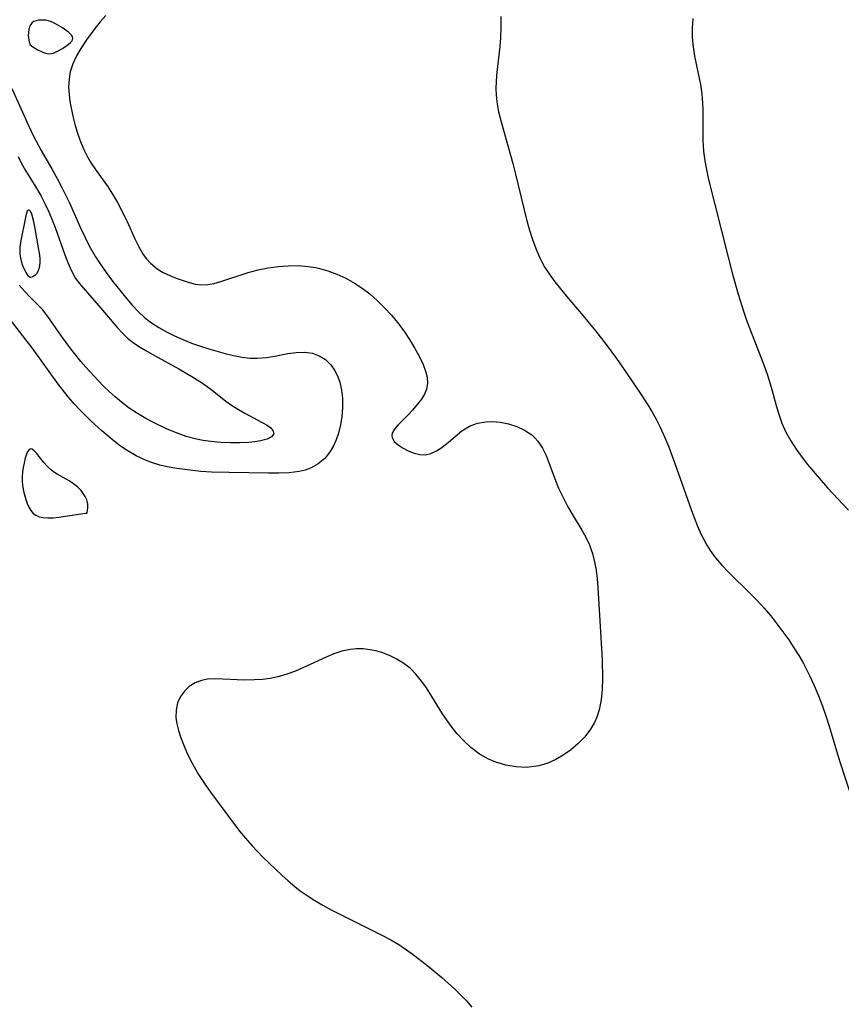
# Model space of a CAD drawing. Header units: metres. Extents: x 1073367 to 1082519, y 1569854 to 1574957.
# Tile 671 of 1056: x 1081117 to 1081262, y 1570543 to 1570717. Entities that reach past the tile are written whole.
import ezdxf

# ---------------------------------------------------------------- set-up
doc = ezdxf.new("R2010")
doc.units = ezdxf.units.M
doc.layers.add('CGG_CurvaNivelLidar_v1', color=253, linetype='Continuous', lineweight=30)

msp = doc.modelspace()

# ---------------------------------------------------------------- linework, layer by layer
at = {"layer": 'CGG_CurvaNivelLidar_v1'}
for p, q in [((1081131.9012, 1570717.4992, 78), (1081130.9091, 1570716.4111, 78)), ((1081201.5648, 1570717.3202, 78.5), (1081201.5829, 1570715.4339, 78.5)), ((1081235.4261, 1570717.0046, 79), (1081235.3291, 1570715.3094, 79)), ((1081118.3286, 1570715.0341, 78), (1081118.2537, 1570714.5102, 78)), ((1081118.4585, 1570715.5234, 78), (1081118.3286, 1570715.0341, 78)), ((1081118.646, 1570715.9453, 78), (1081118.4585, 1570715.5234, 78)), ((1081118.8932, 1570716.2665, 78), (1081118.646, 1570715.9453, 78)), ((1081119.2243, 1570716.4756, 78), (1081118.8932, 1570716.2665, 78)), ((1081119.6039, 1570716.6026, 78), (1081119.2243, 1570716.4756, 78)), ((1081120.0168, 1570716.6797, 78), (1081119.6039, 1570716.6026, 78)), ((1081120.8952, 1570716.7116, 78), (1081120.0168, 1570716.6797, 78)), ((1081121.3437, 1570716.6674, 78), (1081120.8952, 1570716.7116, 78)), ((1081121.7891, 1570716.5764, 78), (1081121.3437, 1570716.6674, 78)), ((1081122.2179, 1570716.4365, 78), (1081121.7891, 1570716.5764, 78)), ((1081123.0541, 1570716.0497, 78), (1081122.2179, 1570716.4365, 78)), ((1081124.2551, 1570715.3338, 78), (1081123.0541, 1570716.0497, 78)), ((1081125.3279, 1570714.5598, 78), (1081124.2551, 1570715.3338, 78)), ((1081129.9722, 1570715.2484, 78), (1081128.4946, 1570713.246, 78)), ((1081130.9091, 1570716.4111, 78), (1081129.9722, 1570715.2484, 78)), ((1081201.5829, 1570715.4339, 78.5), (1081201.5073, 1570713.5503, 78.5)), ((1081235.3291, 1570715.3094, 79), (1081235.3419, 1570713.6263, 79)), ((1081118.2537, 1570714.5102, 78), (1081118.2311, 1570713.9838, 78)), ((1081118.2311, 1570713.9838, 78), (1081118.2954, 1570713.1879, 78)), ((1081125.8678, 1570714.0357, 78), (1081125.3279, 1570714.5598, 78)), ((1081126.0373, 1570713.7736, 78), (1081125.8678, 1570714.0357, 78)), ((1081126.1047, 1570713.512, 78), (1081126.0373, 1570713.7736, 78)), ((1081126.0465, 1570713.2509, 78), (1081126.1047, 1570713.512, 78)), ((1081201.5073, 1570713.5503, 78.5), (1081201.3848, 1570712.0268, 78.5)), ((1081235.3419, 1570713.6263, 79), (1081235.4935, 1570711.9941, 79)), ((1081118.2954, 1570713.1879, 78), (1081118.5, 1570712.3757, 78)), ((1081118.5, 1570712.3757, 78), (1081119.0181, 1570712.0043, 78)), ((1081119.0181, 1570712.0043, 78), (1081119.8076, 1570711.5059, 78)), ((1081123.4976, 1570711.2707, 78), (1081124.2862, 1570711.7268, 78)), ((1081124.2862, 1570711.7268, 78), (1081125.0228, 1570712.2213, 78)), ((1081125.0228, 1570712.2213, 78), (1081125.647, 1570712.7323, 78)), ((1081125.647, 1570712.7323, 78), (1081125.8847, 1570712.9909, 78)), ((1081125.8847, 1570712.9909, 78), (1081126.0465, 1570713.2509, 78)), ((1081127.4754, 1570711.7089, 78), (1081126.7178, 1570710.3795, 78)), ((1081128.4946, 1570713.246, 78), (1081127.4754, 1570711.7089, 78)), ((1081201.3848, 1570712.0268, 78.5), (1081200.8821, 1570707.4974, 78.5)), ((1081235.4935, 1570711.9941, 79), (1081235.7533, 1570710.3715, 79)), ((1081119.8076, 1570711.5059, 78), (1081120.7735, 1570711.029, 78)), ((1081120.7735, 1570711.029, 78), (1081121.2756, 1570710.8602, 78)), ((1081121.2756, 1570710.8602, 78), (1081121.7655, 1570710.7721, 78)), ((1081121.7655, 1570710.7721, 78), (1081122.2563, 1570710.7877, 78)), ((1081122.2563, 1570710.7877, 78), (1081122.6881, 1570710.9012, 78)), ((1081122.6881, 1570710.9012, 78), (1081123.4976, 1570711.2707, 78)), ((1081126.7178, 1570710.3795, 78), (1081126.0882, 1570709.0092, 78)), ((1081235.7533, 1570710.3715, 79), (1081236.7782, 1570705.3751, 79)), ((1081126.0882, 1570709.0092, 78), (1081125.6334, 1570707.5925, 78)), ((1081125.6334, 1570707.5925, 78), (1081125.409, 1570706.2857, 78)), ((1081200.8821, 1570707.4974, 78.5), (1081200.7617, 1570706.002, 78.5)), ((1081115.3351, 1570704.6611, 77.5), (1081118.2426, 1570698.0997, 77.5)), ((1081125.409, 1570706.2857, 78), (1081125.3422, 1570704.9502, 78)), ((1081125.3422, 1570704.9502, 78), (1081125.4131, 1570703.5994, 78)), ((1081200.7617, 1570706.002, 78.5), (1081200.7208, 1570704.5134, 78.5)), ((1081236.7782, 1570705.3751, 79), (1081237.0313, 1570703.698, 79)), ((1081125.4131, 1570703.5994, 78), (1081125.5788, 1570702.3764, 78)), ((1081200.7208, 1570704.5134, 78.5), (1081200.7529, 1570703.5735, 78.5)), ((1081200.7529, 1570703.5735, 78.5), (1081200.8854, 1570702.2654, 78.5)), ((1081237.0313, 1570703.698, 79), (1081237.1122, 1570702.8692, 79)), ((1081237.1122, 1570702.8692, 79), (1081237.1953, 1570701.0398, 79)), ((1081125.5788, 1570702.3764, 78), (1081126.1032, 1570699.7465, 78)), ((1081200.8854, 1570702.2654, 78.5), (1081201.1931, 1570700.5255, 78.5)), ((1081126.1032, 1570699.7465, 78), (1081126.4419, 1570698.3422, 78)), ((1081201.1931, 1570700.5255, 78.5), (1081201.6067, 1570698.7874, 78.5)), ((1081237.1953, 1570701.0398, 79), (1081237.1859, 1570697.346, 79)), ((1081118.2426, 1570698.0997, 77.5), (1081119.0883, 1570696.3329, 77.5)), ((1081126.4419, 1570698.3422, 78), (1081126.8351, 1570696.9448, 78)), ((1081201.6067, 1570698.7874, 78.5), (1081203.6731, 1570691.4461, 78.5)), ((1081119.0883, 1570696.3329, 77.5), (1081120.4845, 1570693.7115, 77.5)), ((1081126.8351, 1570696.9448, 78), (1081127.2988, 1570695.5669, 78)), ((1081237.1859, 1570697.346, 79), (1081237.2136, 1570695.4874, 79)), ((1081127.2988, 1570695.5669, 78), (1081127.9518, 1570693.9969, 78)), ((1081237.2136, 1570695.4874, 79), (1081237.2639, 1570694.5198, 79)), ((1081237.2639, 1570694.5198, 79), (1081237.3447, 1570693.552, 79)), ((1081116.4332, 1570692.6334, 77), (1081117.0172, 1570691.4424, 77)), ((1081120.4845, 1570693.7115, 77.5), (1081122.4387, 1570690.3332, 77.5)), ((1081127.9518, 1570693.9969, 78), (1081128.7321, 1570692.4669, 78)), ((1081128.7321, 1570692.4669, 78), (1081129.2197, 1570691.6372, 78)), ((1081237.3447, 1570693.552, 79), (1081237.5562, 1570691.9077, 79)), ((1081117.0172, 1570691.4424, 77), (1081117.7467, 1570690.176, 77)), ((1081129.2197, 1570691.6372, 78), (1081130.1759, 1570690.2101, 78)), ((1081203.6731, 1570691.4461, 78.5), (1081204.1542, 1570689.5569, 78.5)), ((1081237.5562, 1570691.9077, 79), (1081237.8328, 1570690.3626, 79)), ((1081117.7467, 1570690.176, 77), (1081119.8674, 1570686.7701, 77)), ((1081122.4387, 1570690.3332, 77.5), (1081123.3942, 1570688.6281, 77.5)), ((1081130.1759, 1570690.2101, 78), (1081132.1906, 1570687.3997, 78)), ((1081204.1542, 1570689.5569, 78.5), (1081205.6072, 1570683.4875, 78.5)), ((1081237.8328, 1570690.3626, 79), (1081238.1659, 1570688.8204, 79)), ((1081123.3942, 1570688.6281, 77.5), (1081124.1513, 1570687.1712, 77.5)), ((1081132.1906, 1570687.3997, 78), (1081133.0944, 1570685.9881, 78)), ((1081238.1659, 1570688.8204, 79), (1081241.6659, 1570674.9263, 79)), ((1081119.8674, 1570686.7701, 77), (1081120.5037, 1570685.655, 77)), ((1081120.5037, 1570685.655, 77), (1081121.1725, 1570684.3643, 77)), ((1081124.1513, 1570687.1712, 77.5), (1081125.4068, 1570684.5759, 77.5)), ((1081133.0944, 1570685.9881, 78), (1081133.9388, 1570684.5317, 78)), ((1081121.1725, 1570684.3643, 77), (1081121.7871, 1570683.0408, 77)), ((1081125.4068, 1570684.5759, 77.5), (1081127.4373, 1570680.0661, 77.5)), ((1081133.9388, 1570684.5317, 78), (1081135.203, 1570682.1158, 78)), ((1081117.7107, 1570681.6184, 76.5), (1081117.9143, 1570682.5092, 76.5)), ((1081117.9143, 1570682.5092, 76.5), (1081118.0915, 1570683.0888, 76.5)), ((1081118.0915, 1570683.0888, 76.5), (1081118.1571, 1570683.1981, 76.5)), ((1081118.1571, 1570683.1981, 76.5), (1081118.2347, 1570683.2594, 76.5)), ((1081118.2347, 1570683.2594, 76.5), (1081118.3357, 1570683.2631, 76.5)), ((1081118.3357, 1570683.2631, 76.5), (1081118.4446, 1570683.2029, 76.5)), ((1081118.4446, 1570683.2029, 76.5), (1081118.5703, 1570683.0581, 76.5)), ((1081118.5703, 1570683.0581, 76.5), (1081118.7984, 1570682.5654, 76.5)), ((1081118.7984, 1570682.5654, 76.5), (1081119.15, 1570681.2156, 76.5)), ((1081121.7871, 1570683.0408, 77), (1081122.3906, 1570681.5866, 77)), ((1081135.203, 1570682.1158, 78), (1081135.6521, 1570681.1807, 78)), ((1081205.6072, 1570683.4875, 78.5), (1081206.1837, 1570681.291, 78.5)), ((1081116.9774, 1570677.8128, 76.5), (1081117.7107, 1570681.6184, 76.5)), ((1081119.15, 1570681.2156, 76.5), (1081119.4511, 1570679.6313, 76.5)), ((1081122.3906, 1570681.5866, 77), (1081122.9492, 1570680.1152, 77)), ((1081135.6521, 1570681.1807, 78), (1081137.0049, 1570678.152, 78)), ((1081206.1837, 1570681.291, 78.5), (1081206.6513, 1570679.6465, 78.5)), ((1081119.4511, 1570679.6313, 76.5), (1081119.9182, 1570676.8773, 76.5)), ((1081122.9492, 1570680.1152, 77), (1081124.6762, 1570675.3115, 77)), ((1081127.4373, 1570680.0661, 77.5), (1081128.189, 1570678.4692, 77.5)), ((1081206.6513, 1570679.6465, 78.5), (1081207.1609, 1570678.026, 78.5)), ((1081116.8185, 1570676.6887, 76.5), (1081116.9774, 1570677.8128, 76.5)), ((1081119.9182, 1570676.8773, 76.5), (1081120.1839, 1570675.2391, 76.5)), ((1081128.189, 1570678.4692, 77.5), (1081128.9887, 1570676.9013, 77.5)), ((1081128.9887, 1570676.9013, 77.5), (1081130.1027, 1570674.9568, 77.5)), ((1081137.0049, 1570678.152, 78), (1081137.7035, 1570676.7117, 78)), ((1081207.1609, 1570678.026, 78.5), (1081207.7323, 1570676.4393, 78.5)), ((1081116.7795, 1570676.0975, 76.5), (1081116.8185, 1570676.6887, 76.5)), ((1081116.8044, 1570675.4392, 76.5), (1081116.7795, 1570676.0975, 76.5)), ((1081116.8894, 1570674.8104, 76.5), (1081116.8044, 1570675.4392, 76.5)), ((1081120.1839, 1570675.2391, 76.5), (1081120.2431, 1570674.6302, 76.5)), ((1081124.6762, 1570675.3115, 77), (1081125.1973, 1570673.9633, 77)), ((1081137.7035, 1570676.7117, 78), (1081138.4882, 1570675.3739, 78)), ((1081138.4882, 1570675.3739, 78), (1081139.0681, 1570674.5854, 78)), ((1081207.7323, 1570676.4393, 78.5), (1081208.3898, 1570674.8984, 78.5)), ((1081117.0282, 1570674.1749, 76.5), (1081116.8894, 1570674.8104, 76.5)), ((1081117.212, 1570673.5559, 76.5), (1081117.0282, 1570674.1749, 76.5)), ((1081117.4314, 1570672.9763, 76.5), (1081117.212, 1570673.5559, 76.5)), ((1081120.1829, 1570673.3578, 76.5), (1081120.0623, 1570672.8413, 76.5)), ((1081120.2478, 1570673.9916, 76.5), (1081120.1829, 1570673.3578, 76.5)), ((1081120.2431, 1570674.6302, 76.5), (1081120.2478, 1570673.9916, 76.5)), ((1081125.1973, 1570673.9633, 77), (1081125.8302, 1570672.5086, 77)), ((1081130.1027, 1570674.9568, 77.5), (1081130.8898, 1570673.7056, 77.5)), ((1081130.8898, 1570673.7056, 77.5), (1081131.953, 1570672.1717, 77.5)), ((1081139.0681, 1570674.5854, 78), (1081139.7675, 1570673.8206, 78)), ((1081139.7675, 1570673.8206, 78), (1081140.9632, 1570672.8484, 78)), ((1081162.2751, 1570673.2627, 78), (1081164.0457, 1570673.402, 78)), ((1081164.0457, 1570673.402, 78), (1081165.8135, 1570673.4149, 78)), ((1081165.8135, 1570673.4149, 78), (1081167.5644, 1570673.2787, 78)), ((1081208.3898, 1570674.8984, 78.5), (1081208.8011, 1570674.0704, 78.5)), ((1081208.8011, 1570674.0704, 78.5), (1081209.3628, 1570673.0774, 78.5)), ((1081241.6659, 1570674.9263, 79), (1081242.4639, 1570671.9071, 79)), ((1081117.8307, 1570672.1752, 76.5), (1081117.4314, 1570672.9763, 76.5)), ((1081118.2538, 1570671.5689, 76.5), (1081117.8307, 1570672.1752, 76.5)), ((1081119.3869, 1570671.6847, 76.5), (1081119.0963, 1570671.4829, 76.5)), ((1081119.6561, 1570671.9853, 76.5), (1081119.3869, 1570671.6847, 76.5)), ((1081119.8845, 1570672.3767, 76.5), (1081119.6561, 1570671.9853, 76.5)), ((1081120.0623, 1570672.8413, 76.5), (1081119.8845, 1570672.3767, 76.5)), ((1081125.8302, 1570672.5086, 77), (1081126.5738, 1570671.163, 77)), ((1081131.953, 1570672.1717, 77.5), (1081133.0729, 1570670.68, 77.5)), ((1081140.9632, 1570672.8484, 78), (1081142.0415, 1570672.2016, 78)), ((1081142.0415, 1570672.2016, 78), (1081143.1729, 1570671.6598, 78)), ((1081143.1729, 1570671.6598, 78), (1081144.327, 1570671.1929, 78)), ((1081152.1702, 1570670.6097, 78), (1081157.0344, 1570672.1735, 78)), ((1081157.0344, 1570672.1735, 78), (1081158.7798, 1570672.6496, 78)), ((1081158.7798, 1570672.6496, 78), (1081160.515, 1570673.0103, 78)), ((1081160.515, 1570673.0103, 78), (1081162.2751, 1570673.2627, 78)), ((1081167.5644, 1570673.2787, 78), (1081168.8629, 1570673.0591, 78)), ((1081168.8629, 1570673.0591, 78), (1081169.3939, 1570672.9388, 78)), ((1081169.3939, 1570672.9388, 78), (1081171.0441, 1570672.4737, 78)), ((1081171.0441, 1570672.4737, 78), (1081172.6665, 1570671.885, 78)), ((1081172.6665, 1570671.885, 78), (1081174.2485, 1570671.1754, 78)), ((1081209.3628, 1570673.0774, 78.5), (1081210.2056, 1570671.7824, 78.5)), ((1081210.2056, 1570671.7824, 78.5), (1081211.1225, 1570670.5261, 78.5)), ((1081242.4639, 1570671.9071, 79), (1081243.4516, 1570668.3955, 79)), ((1081117.5934, 1570668.8586, 77), (1081116.6369, 1570669.9514, 77)), ((1081118.4208, 1570671.3951, 76.5), (1081118.2538, 1570671.5689, 76.5)), ((1081118.5, 1570671.3528, 76.5), (1081118.4208, 1570671.3951, 76.5)), ((1081118.6128, 1570671.3284, 76.5), (1081118.5, 1570671.3528, 76.5)), ((1081118.8241, 1570671.3688, 76.5), (1081118.6128, 1570671.3284, 76.5)), ((1081119.0963, 1570671.4829, 76.5), (1081118.8241, 1570671.3688, 76.5)), ((1081126.5738, 1570671.163, 77), (1081127.4854, 1570669.9395, 77)), ((1081127.4854, 1570669.9395, 77), (1081131.0235, 1570665.9358, 77)), ((1081133.0729, 1570670.68, 77.5), (1081135.3459, 1570667.8313, 77.5)), ((1081144.327, 1570671.1929, 78), (1081146.5752, 1570670.4084, 78)), ((1081146.5752, 1570670.4084, 78), (1081147.6663, 1570670.1288, 78)), ((1081147.6663, 1570670.1288, 78), (1081148.7727, 1570670.002, 78)), ((1081148.7727, 1570670.002, 78), (1081149.8676, 1570670.0696, 78)), ((1081149.8676, 1570670.0696, 78), (1081150.9996, 1570670.2887, 78)), ((1081150.9996, 1570670.2887, 78), (1081152.1702, 1570670.6097, 78)), ((1081174.2485, 1570671.1754, 78), (1081175.7739, 1570670.3379, 78)), ((1081175.7739, 1570670.3379, 78), (1081177.147, 1570669.4242, 78)), ((1081211.1225, 1570670.5261, 78.5), (1081213.0956, 1570668.0788, 78.5)), ((1081118.5751, 1570667.8355, 77), (1081117.5934, 1570668.8586, 77)), ((1081177.147, 1570669.4242, 78), (1081178.4597, 1570668.4082, 78)), ((1081178.4597, 1570668.4082, 78), (1081179.8216, 1570667.2109, 78)), ((1081243.4516, 1570668.3955, 79), (1081244.446, 1570665.2049, 79)), ((1081119.6721, 1570666.7598, 77), (1081118.5751, 1570667.8355, 77)), ((1081120.715, 1570665.6634, 77), (1081119.6721, 1570666.7598, 77)), ((1081135.3459, 1570667.8313, 77.5), (1081136.4983, 1570666.4881, 77.5)), ((1081136.4983, 1570666.4881, 77.5), (1081137.7066, 1570665.2166, 77.5)), ((1081179.8216, 1570667.2109, 78), (1081181.1164, 1570665.9323, 78)), ((1081213.0956, 1570668.0788, 78.5), (1081216.1018, 1570664.5291, 78.5)), ((1081121.6614, 1570664.4633, 77), (1081120.715, 1570665.6634, 77)), ((1081131.0235, 1570665.9358, 77), (1081133.9742, 1570662.4296, 77)), ((1081137.7066, 1570665.2166, 77.5), (1081138.7472, 1570664.2622, 77.5)), ((1081181.1164, 1570665.9323, 78), (1081182.2668, 1570664.6685, 78)), ((1081182.2668, 1570664.6685, 78), (1081183.3502, 1570663.3544, 78)), ((1081244.446, 1570665.2049, 79), (1081244.9888, 1570663.628, 79)), ((1081117.878, 1570660.2674, 77.5), (1081115.0857, 1570663.854, 77.5)), ((1081124.0808, 1570660.9808, 77), (1081121.6614, 1570664.4633, 77)), ((1081138.7472, 1570664.2622, 77.5), (1081139.9314, 1570663.3445, 77.5)), ((1081139.9314, 1570663.3445, 77.5), (1081141.2342, 1570662.4944, 77.5)), ((1081183.3502, 1570663.3544, 78), (1081184.4386, 1570661.8935, 78)), ((1081216.1018, 1570664.5291, 78.5), (1081218.2681, 1570661.9077, 78.5)), ((1081244.9888, 1570663.628, 79), (1081247.9449, 1570655.9448, 79)), ((1081133.9742, 1570662.4296, 77), (1081134.8241, 1570661.4992, 77)), ((1081134.8241, 1570661.4992, 77), (1081135.7346, 1570660.6314, 77)), ((1081141.2342, 1570662.4944, 77.5), (1081142.6006, 1570661.7246, 77.5)), ((1081142.6006, 1570661.7246, 77.5), (1081144.0155, 1570661.0212, 77.5)), ((1081184.4386, 1570661.8935, 78), (1081185.4457, 1570660.4079, 78)), ((1081218.2681, 1570661.9077, 78.5), (1081220.1514, 1570659.5024, 78.5)), ((1081118.8943, 1570658.917, 77.5), (1081117.878, 1570660.2674, 77.5)), ((1081125.7245, 1570658.7156, 77), (1081124.0808, 1570660.9808, 77)), ((1081135.7346, 1570660.6314, 77), (1081136.7367, 1570659.8396, 77)), ((1081136.7367, 1570659.8396, 77), (1081137.8129, 1570659.1133, 77)), ((1081144.0155, 1570661.0212, 77.5), (1081145.4667, 1570660.3746, 77.5)), ((1081145.4667, 1570660.3746, 77.5), (1081147.0218, 1570659.7506, 77.5)), ((1081147.0218, 1570659.7506, 77.5), (1081148.5987, 1570659.1869, 77.5)), ((1081185.4457, 1570660.4079, 78), (1081186.3741, 1570658.9065, 78)), ((1081220.1514, 1570659.5024, 78.5), (1081221.9675, 1570657.0469, 78.5)), ((1081123.576, 1570652.4207, 77.5), (1081118.8943, 1570658.917, 77.5)), ((1081127.4876, 1570656.5032, 77), (1081125.7245, 1570658.7156, 77)), ((1081137.8129, 1570659.1133, 77), (1081138.9442, 1570658.4287, 77)), ((1081138.9442, 1570658.4287, 77), (1081140.5059, 1570657.5503, 77)), ((1081148.5987, 1570659.1869, 77.5), (1081150.0485, 1570658.7288, 77.5)), ((1081150.0485, 1570658.7288, 77.5), (1081152.9447, 1570657.9331, 77.5)), ((1081152.9447, 1570657.9331, 77.5), (1081154.4489, 1570657.5676, 77.5)), ((1081161.7172, 1570657.4499, 77.5), (1081163.9914, 1570657.8907, 77.5)), ((1081163.9914, 1570657.8907, 77.5), (1081165.4972, 1570658.1039, 77.5)), ((1081165.4972, 1570658.1039, 77.5), (1081166.9551, 1570658.1599, 77.5)), ((1081166.9551, 1570658.1599, 77.5), (1081168.3371, 1570657.9788, 77.5)), ((1081168.3371, 1570657.9788, 77.5), (1081169.5394, 1570657.5311, 77.5)), ((1081186.3741, 1570658.9065, 78), (1081187.1968, 1570657.4175, 78)), ((1081128.3842, 1570655.4865, 77), (1081127.4876, 1570656.5032, 77)), ((1081140.5059, 1570657.5503, 77), (1081144.7713, 1570655.239, 77)), ((1081154.4489, 1570657.5676, 77.5), (1081155.9391, 1570657.2738, 77.5)), ((1081155.9391, 1570657.2738, 77.5), (1081157.2856, 1570657.1067, 77.5)), ((1081157.2856, 1570657.1067, 77.5), (1081158.6219, 1570657.0647, 77.5)), ((1081158.6219, 1570657.0647, 77.5), (1081160.179, 1570657.1936, 77.5)), ((1081160.179, 1570657.1936, 77.5), (1081161.7172, 1570657.4499, 77.5)), ((1081169.5394, 1570657.5311, 77.5), (1081170.6263, 1570656.8357, 77.5)), ((1081170.6263, 1570656.8357, 77.5), (1081171.572, 1570655.9246, 77.5)), ((1081187.1968, 1570657.4175, 78), (1081187.8827, 1570655.9572, 78)), ((1081221.9675, 1570657.0469, 78.5), (1081223.5615, 1570654.7673, 78.5)), ((1081130.5461, 1570653.1433, 77), (1081128.3842, 1570655.4865, 77)), ((1081144.7713, 1570655.239, 77), (1081147.3881, 1570653.7123, 77)), ((1081171.572, 1570655.9246, 77.5), (1081172.2419, 1570655.0011, 77.5)), ((1081172.2419, 1570655.0011, 77.5), (1081172.7841, 1570653.9632, 77.5)), ((1081187.8827, 1570655.9572, 78), (1081188.3094, 1570654.7985, 78)), ((1081188.3094, 1570654.7985, 78), (1081188.5666, 1570653.7247, 78)), ((1081223.5615, 1570654.7673, 78.5), (1081226.058, 1570651.0937, 78.5)), ((1081247.9449, 1570655.9448, 79), (1081248.5914, 1570654.0944, 79)), ((1081131.4828, 1570652.1723, 77), (1081130.5461, 1570653.1433, 77)), ((1081147.3881, 1570653.7123, 77), (1081149.1403, 1570652.5571, 77)), ((1081149.1403, 1570652.5571, 77), (1081150.6442, 1570651.4365, 77)), ((1081172.7841, 1570653.9632, 77.5), (1081173.1919, 1570652.8326, 77.5)), ((1081173.1919, 1570652.8326, 77.5), (1081173.4868, 1570651.455, 77.5)), ((1081188.6355, 1570652.6539, 78), (1081188.4792, 1570651.645, 78)), ((1081188.5666, 1570653.7247, 78), (1081188.6355, 1570652.6539, 78)), ((1081248.5914, 1570654.0944, 79), (1081249.2414, 1570651.988, 79)), ((1081125.2717, 1570650.2473, 77.5), (1081123.576, 1570652.4207, 77.5)), ((1081132.491, 1570651.206, 77), (1081131.4828, 1570652.1723, 77)), ((1081133.5601, 1570650.253, 77), (1081132.491, 1570651.206, 77)), ((1081150.6442, 1570651.4365, 77), (1081153.0809, 1570649.5228, 77)), ((1081173.4868, 1570651.455, 77.5), (1081173.6254, 1570650.0108, 77.5)), ((1081188.4792, 1570651.645, 78), (1081188.1074, 1570650.7485, 78)), ((1081226.058, 1570651.0937, 78.5), (1081227.4999, 1570648.8379, 78.5)), ((1081249.2414, 1570651.988, 79), (1081250.1434, 1570648.7744, 79)), ((1081126.3065, 1570649.0585, 77.5), (1081125.2717, 1570650.2473, 77.5)), ((1081127.3839, 1570647.9095, 77.5), (1081126.3065, 1570649.0585, 77.5)), ((1081134.6824, 1570649.323, 77), (1081133.5601, 1570650.253, 77)), ((1081136.0455, 1570648.2873, 77), (1081134.6824, 1570649.323, 77)), ((1081153.0809, 1570649.5228, 77), (1081154.0792, 1570648.7991, 77)), ((1081173.6254, 1570650.0108, 77.5), (1081173.6251, 1570648.3232, 77.5)), ((1081187.5728, 1570649.8891, 78), (1081186.8366, 1570648.9065, 78)), ((1081188.1074, 1570650.7485, 78), (1081187.5728, 1570649.8891, 78)), ((1081129.3456, 1570645.9722, 77.5), (1081127.3839, 1570647.9095, 77.5)), ((1081137.4685, 1570647.3174, 77), (1081136.0455, 1570648.2873, 77)), ((1081138.9499, 1570646.4381, 77), (1081137.4685, 1570647.3174, 77)), ((1081154.0792, 1570648.7991, 77), (1081155.3036, 1570648.0225, 77)), ((1081155.3036, 1570648.0225, 77), (1081156.4367, 1570647.3699, 77)), ((1081156.4367, 1570647.3699, 77), (1081159.4801, 1570645.766, 77)), ((1081173.6251, 1570648.3232, 77.5), (1081173.5024, 1570646.8132, 77.5)), ((1081186.0164, 1570647.9386, 78), (1081185.1511, 1570647.0144, 78)), ((1081186.8366, 1570648.9065, 78), (1081186.0164, 1570647.9386, 78)), ((1081227.4999, 1570648.8379, 78.5), (1081228.1868, 1570647.6913, 78.5)), ((1081228.1868, 1570647.6913, 78.5), (1081228.954, 1570646.3288, 78.5)), ((1081250.1434, 1570648.7744, 79), (1081250.6232, 1570647.1923, 79)), ((1081131.2272, 1570644.2531, 77.5), (1081129.3456, 1570645.9722, 77.5)), ((1081140.0519, 1570645.8701, 77), (1081138.9499, 1570646.4381, 77)), ((1081142.7509, 1570644.5946, 77), (1081140.0519, 1570645.8701, 77)), ((1081159.4801, 1570645.766, 77), (1081160.2537, 1570645.3229, 77)), ((1081173.5024, 1570646.8132, 77.5), (1081173.2698, 1570645.3161, 77.5)), ((1081185.1511, 1570647.0144, 78), (1081183.4727, 1570645.3427, 78)), ((1081196.0373, 1570645.1182, 78), (1081197.4417, 1570645.6312, 78)), ((1081197.4417, 1570645.6312, 78), (1081198.952, 1570645.8783, 78)), ((1081198.952, 1570645.8783, 78), (1081200.1904, 1570645.8996, 78)), ((1081200.1904, 1570645.8996, 78), (1081201.4434, 1570645.7868, 78)), ((1081201.4434, 1570645.7868, 78), (1081202.9461, 1570645.4933, 78)), ((1081228.954, 1570646.3288, 78.5), (1081229.674, 1570644.9424, 78.5)), ((1081250.6232, 1570647.1923, 79), (1081251.1703, 1570645.644, 79)), ((1081251.1703, 1570645.644, 79), (1081251.8653, 1570644.0566, 79)), ((1081133.3582, 1570642.4584, 77.5), (1081131.2272, 1570644.2531, 77.5)), ((1081144.3654, 1570643.9079, 77), (1081142.7509, 1570644.5946, 77)), ((1081146.0958, 1570643.3028, 77), (1081144.3654, 1570643.9079, 77)), ((1081160.2537, 1570645.3229, 77), (1081160.9785, 1570644.7829, 77)), ((1081160.9785, 1570644.7829, 77), (1081161.4308, 1570644.2455, 77)), ((1081161.4308, 1570644.2455, 77), (1081161.5338, 1570643.7413, 77)), ((1081172.9221, 1570643.8576, 77.5), (1081172.5434, 1570642.7132, 77.5)), ((1081173.2698, 1570645.3161, 77.5), (1081172.9221, 1570643.8576, 77.5)), ((1081182.4212, 1570643.8545, 78), (1081182.3413, 1570643.4356, 78)), ((1081182.8235, 1570644.5813, 78), (1081182.4212, 1570643.8545, 78)), ((1081183.4727, 1570645.3427, 78), (1081182.8235, 1570644.5813, 78)), ((1081193.5041, 1570643.2994, 78), (1081194.7202, 1570644.2972, 78)), ((1081194.7202, 1570644.2972, 78), (1081196.0373, 1570645.1182, 78)), ((1081202.9461, 1570645.4933, 78), (1081204.4031, 1570645.0325, 78)), ((1081204.4031, 1570645.0325, 78), (1081205.7725, 1570644.3947, 78)), ((1081205.7725, 1570644.3947, 78), (1081207.0208, 1570643.5461, 78)), ((1081229.674, 1570644.9424, 78.5), (1081230.4635, 1570643.2512, 78.5)), ((1081251.8653, 1570644.0566, 79), (1081252.7167, 1570642.5119, 79)), ((1081134.4817, 1570641.5984, 77.5), (1081133.3582, 1570642.4584, 77.5)), ((1081147.874, 1570642.8257, 77), (1081146.0958, 1570643.3028, 77)), ((1081149.0934, 1570642.5826, 77), (1081147.874, 1570642.8257, 77)), ((1081150.4231, 1570642.3879, 77), (1081149.0934, 1570642.5826, 77)), ((1081152.1672, 1570642.224, 77), (1081150.4231, 1570642.3879, 77)), ((1081153.8847, 1570642.1488, 77), (1081152.1672, 1570642.224, 77)), ((1081155.5464, 1570642.1529, 77), (1081153.8847, 1570642.1488, 77)), ((1081157.1167, 1570642.2343, 77), (1081155.5464, 1570642.1529, 77)), ((1081158.1875, 1570642.3458, 77), (1081157.1167, 1570642.2343, 77)), ((1081159.1832, 1570642.5099, 77), (1081158.1875, 1570642.3458, 77)), ((1081160.3317, 1570642.8263, 77), (1081159.1832, 1570642.5099, 77)), ((1081161.1525, 1570643.2396, 77), (1081160.3317, 1570642.8263, 77)), ((1081161.5338, 1570643.7413, 77), (1081161.1525, 1570643.2396, 77)), ((1081172.5434, 1570642.7132, 77.5), (1081172.0706, 1570641.6301, 77.5)), ((1081182.3413, 1570643.4356, 78), (1081182.3827, 1570643.095, 78)), ((1081182.3827, 1570643.095, 78), (1081182.7676, 1570642.4118, 78)), ((1081182.7676, 1570642.4118, 78), (1081183.4594, 1570641.7894, 78)), ((1081191.1942, 1570641.353, 78), (1081192.3545, 1570642.2871, 78)), ((1081192.3545, 1570642.2871, 78), (1081193.5041, 1570643.2994, 78)), ((1081207.0208, 1570643.5461, 78), (1081207.5862, 1570643.0272, 78)), ((1081207.5862, 1570643.0272, 78), (1081208.1087, 1570642.4391, 78)), ((1081208.1087, 1570642.4391, 78), (1081208.9138, 1570641.236, 78)), ((1081230.4635, 1570643.2512, 78.5), (1081231.1698, 1570641.5493, 78.5)), ((1081252.7167, 1570642.5119, 79), (1081253.6859, 1570641.0225, 79)), ((1081118.0566, 1570640.5063, 78), (1081117.836, 1570639.9631, 78)), ((1081118.3057, 1570640.8994, 78), (1081118.0566, 1570640.5063, 78)), ((1081118.5902, 1570641.0854, 78), (1081118.3057, 1570640.8994, 78)), ((1081118.9125, 1570641.0202, 78), (1081118.5902, 1570641.0854, 78)), ((1081119.2703, 1570640.7538, 78), (1081118.9125, 1570641.0202, 78)), ((1081119.658, 1570640.3444, 78), (1081119.2703, 1570640.7538, 78)), ((1081135.6402, 1570640.8006, 77.5), (1081134.4817, 1570641.5984, 77.5)), ((1081137.2368, 1570639.8701, 77.5), (1081135.6402, 1570640.8006, 77.5)), ((1081171.4915, 1570640.6278, 77.5), (1081170.5184, 1570639.4267, 77.5)), ((1081172.0706, 1570641.6301, 77.5), (1081171.4915, 1570640.6278, 77.5)), ((1081183.4594, 1570641.7894, 78), (1081184.3551, 1570641.2251, 78)), ((1081184.3551, 1570641.2251, 78), (1081185.3665, 1570640.7224, 78)), ((1081185.3665, 1570640.7224, 78), (1081186.304, 1570640.3463, 78)), ((1081186.304, 1570640.3463, 78), (1081187.2659, 1570640.0986, 78)), ((1081189.2348, 1570640.2813, 78), (1081190.2222, 1570640.7298, 78)), ((1081190.2222, 1570640.7298, 78), (1081191.1942, 1570641.353, 78)), ((1081208.9138, 1570641.236, 78), (1081209.5604, 1570639.9159, 78)), ((1081231.1698, 1570641.5493, 78.5), (1081232.2271, 1570638.682, 78.5)), ((1081253.6859, 1570641.0225, 79), (1081254.7383, 1570639.5708, 79)), ((1081117.6406, 1570639.313, 78), (1081117.4703, 1570638.5881, 78)), ((1081117.836, 1570639.9631, 78), (1081117.6406, 1570639.313, 78)), ((1081120.9919, 1570638.6847, 78), (1081119.658, 1570640.3444, 78)), ((1081121.5076, 1570638.0982, 78), (1081120.9919, 1570638.6847, 78)), ((1081138.9098, 1570639.0917, 77.5), (1081137.2368, 1570639.8701, 77.5)), ((1081140.1592, 1570638.6323, 77.5), (1081138.9098, 1570639.0917, 77.5)), ((1081141.4407, 1570638.2504, 77.5), (1081140.1592, 1570638.6323, 77.5)), ((1081170.5184, 1570639.4267, 77.5), (1081169.3561, 1570638.4348, 77.5)), ((1081187.2659, 1570640.0986, 78), (1081188.25, 1570640.0584, 78)), ((1081188.25, 1570640.0584, 78), (1081189.2348, 1570640.2813, 78)), ((1081209.5604, 1570639.9159, 78), (1081210.1183, 1570638.5056, 78)), ((1081232.2271, 1570638.682, 78.5), (1081235.1922, 1570630.2263, 78.5)), ((1081254.7383, 1570639.5708, 79), (1081255.6979, 1570638.3318, 79)), ((1081117.2222, 1570637.0046, 78), (1081117.1626, 1570636.1785, 78)), ((1081117.3285, 1570637.8125, 78), (1081117.2222, 1570637.0046, 78)), ((1081117.4703, 1570638.5881, 78), (1081117.3285, 1570637.8125, 78)), ((1081122.0757, 1570637.5442, 78), (1081121.5076, 1570638.0982, 78)), ((1081122.6818, 1570637.0633, 78), (1081122.0757, 1570637.5442, 78)), ((1081123.3346, 1570636.6271, 78), (1081122.6818, 1570637.0633, 78)), ((1081142.7485, 1570637.9378, 77.5), (1081141.4407, 1570638.2504, 77.5)), ((1081144.4525, 1570637.6252, 77.5), (1081142.7485, 1570637.9378, 77.5)), ((1081147.2304, 1570637.2627, 77.5), (1081144.4525, 1570637.6252, 77.5)), ((1081148.6365, 1570637.135, 77.5), (1081147.2304, 1570637.2627, 77.5)), ((1081150.5474, 1570637.0142, 77.5), (1081148.6365, 1570637.135, 77.5)), ((1081153.6361, 1570636.9061, 77.5), (1081150.5474, 1570637.0142, 77.5)), ((1081160.5844, 1570636.819, 77.5), (1081153.6361, 1570636.9061, 77.5)), ((1081164.2688, 1570636.8909, 77.5), (1081162.4179, 1570636.8273, 77.5)), ((1081166.0321, 1570637.0953, 77.5), (1081164.2688, 1570636.8909, 77.5)), ((1081167.0579, 1570637.3349, 77.5), (1081166.0321, 1570637.0953, 77.5)), ((1081168.0289, 1570637.6845, 77.5), (1081167.0579, 1570637.3349, 77.5)), ((1081169.3561, 1570638.4348, 77.5), (1081168.0289, 1570637.6845, 77.5)), ((1081210.1183, 1570638.5056, 78), (1081211.1977, 1570635.5508, 78)), ((1081255.6979, 1570638.3318, 79), (1081257.7156, 1570635.9056, 79)), ((1081117.1626, 1570636.1785, 78), (1081117.1661, 1570635.3457, 78)), ((1081117.1661, 1570635.3457, 78), (1081117.2133, 1570634.7816, 78)), ((1081125.4407, 1570635.4413, 78), (1081123.3346, 1570636.6271, 78)), ((1081126.1853, 1570634.9538, 78), (1081125.4407, 1570635.4413, 78)), ((1081162.4179, 1570636.8273, 77.5), (1081160.5844, 1570636.819, 77.5)), ((1081211.1977, 1570635.5508, 78), (1081211.7674, 1570634.1829, 78)), ((1081257.7156, 1570635.9056, 79), (1081259.2269, 1570634.2178, 79)), ((1081117.2133, 1570634.7816, 78), (1081117.4021, 1570633.6685, 78)), ((1081117.4021, 1570633.6685, 78), (1081117.7977, 1570632.1834, 78)), ((1081126.9067, 1570634.3783, 78), (1081126.1853, 1570634.9538, 78)), ((1081127.5298, 1570633.7531, 78), (1081126.9067, 1570634.3783, 78)), ((1081128.0472, 1570633.0733, 78), (1081127.5298, 1570633.7531, 78)), ((1081211.7674, 1570634.1829, 78), (1081212.5547, 1570632.5301, 78)), ((1081259.2269, 1570634.2178, 79), (1081262.9263, 1570630.2801, 79)), ((1081117.7977, 1570632.1834, 78), (1081118.0362, 1570631.4709, 78)), ((1081128.2663, 1570632.7003, 78), (1081128.0472, 1570633.0733, 78)), ((1081128.5294, 1570632.0981, 78), (1081128.2663, 1570632.7003, 78)), ((1081128.7061, 1570631.3235, 78), (1081128.5294, 1570632.0981, 78)), ((1081212.5547, 1570632.5301, 78), (1081213.4216, 1570630.9053, 78)), ((1081118.0362, 1570631.4709, 78), (1081118.3143, 1570630.8066, 78)), ((1081118.3143, 1570630.8066, 78), (1081118.6499, 1570630.2143, 78)), ((1081118.6499, 1570630.2143, 78), (1081119.0678, 1570629.7251, 78)), ((1081128.5933, 1570629.8605, 78), (1081128.6816, 1570630.2043, 78)), ((1081128.6816, 1570630.2043, 78), (1081128.7327, 1570630.7079, 78)), ((1081128.7327, 1570630.7079, 78), (1081128.7061, 1570631.3235, 78)), ((1081213.4216, 1570630.9053, 78), (1081214.3448, 1570629.3128, 78)), ((1081235.1922, 1570630.2263, 78.5), (1081236.2742, 1570627.4434, 78.5)), ((1081119.0678, 1570629.7251, 78), (1081119.5639, 1570629.3802, 78)), ((1081119.5639, 1570629.3802, 78), (1081120.1403, 1570629.1415, 78)), ((1081120.1403, 1570629.1415, 78), (1081120.8434, 1570628.9963, 78)), ((1081120.8434, 1570628.9963, 78), (1081121.6917, 1570628.9399, 78)), ((1081121.6917, 1570628.9399, 78), (1081122.637, 1570628.9639, 78)), ((1081122.637, 1570628.9639, 78), (1081123.6321, 1570629.0587, 78)), ((1081123.6321, 1570629.0587, 78), (1081127.4821, 1570629.662, 78)), ((1081127.4821, 1570629.662, 78), (1081128.39, 1570629.7503, 78)), ((1081128.39, 1570629.7503, 78), (1081128.5, 1570629.7225, 78)), ((1081128.5, 1570629.7225, 78), (1081128.5933, 1570629.8605, 78)), ((1081214.3448, 1570629.3128, 78), (1081215.8708, 1570626.7883, 78)), ((1081215.8708, 1570626.7883, 78), (1081216.5786, 1570625.5147, 78)), ((1081236.2742, 1570627.4434, 78.5), (1081236.8764, 1570626.0934, 78.5)), ((1081216.5786, 1570625.5147, 78), (1081217.1982, 1570624.2067, 78)), ((1081236.8764, 1570626.0934, 78.5), (1081237.3734, 1570625.0986, 78.5)), ((1081237.3734, 1570625.0986, 78.5), (1081237.9149, 1570624.132, 78.5)), ((1081217.1982, 1570624.2067, 78), (1081217.5372, 1570623.3246, 78)), ((1081217.5372, 1570623.3246, 78), (1081217.762, 1570622.6257, 78)), ((1081237.9149, 1570624.132, 78.5), (1081238.5086, 1570623.1969, 78.5)), ((1081238.5086, 1570623.1969, 78.5), (1081239.4064, 1570621.9711, 78.5)), ((1081217.762, 1570622.6257, 78), (1081218.1231, 1570621.1716, 78)), ((1081239.4064, 1570621.9711, 78.5), (1081240.5705, 1570620.6096, 78.5)), ((1081218.1231, 1570621.1716, 78), (1081218.3804, 1570619.6817, 78)), ((1081218.3804, 1570619.6817, 78), (1081218.561, 1570618.1661, 78)), ((1081240.5705, 1570620.6096, 78.5), (1081241.8176, 1570619.3049, 78.5)), ((1081218.561, 1570618.1661, 78), (1081218.6877, 1570616.6335, 78)), ((1081241.8176, 1570619.3049, 78.5), (1081245.5641, 1570615.6103, 78.5)), ((1081218.6877, 1570616.6335, 78), (1081219.4482, 1570603.8754, 78)), ((1081245.5641, 1570615.6103, 78.5), (1081246.7707, 1570614.3737, 78.5)), ((1081246.7707, 1570614.3737, 78.5), (1081248.0419, 1570612.9929, 78.5)), ((1081248.0419, 1570612.9929, 78.5), (1081249.1855, 1570611.6482, 78.5)), ((1081249.1855, 1570611.6482, 78.5), (1081250.2827, 1570610.2631, 78.5)), ((1081250.2827, 1570610.2631, 78.5), (1081251.3392, 1570608.8449, 78.5)), ((1081251.3392, 1570608.8449, 78.5), (1081252.3578, 1570607.3986, 78.5)), ((1081252.3578, 1570607.3986, 78.5), (1081253.2657, 1570606.0371, 78.5)), ((1081174.9779, 1570605.73, 78), (1081173.5445, 1570605.4141, 78)), ((1081176.1378, 1570605.8378, 78), (1081174.9779, 1570605.73, 78)), ((1081177.3042, 1570605.8217, 78), (1081176.1378, 1570605.8378, 78)), ((1081178.4679, 1570605.6917, 78), (1081177.3042, 1570605.8217, 78)), ((1081179.5228, 1570605.4791, 78), (1081178.4679, 1570605.6917, 78)), ((1081253.2657, 1570606.0371, 78.5), (1081254.1331, 1570604.6508, 78.5)), ((1081170.7388, 1570604.3622, 78), (1081167.9734, 1570603.0631, 78)), ((1081172.1324, 1570604.9411, 78), (1081170.7388, 1570604.3622, 78)), ((1081173.5445, 1570605.4141, 78), (1081172.1324, 1570604.9411, 78)), ((1081180.5624, 1570605.186, 78), (1081179.5228, 1570605.4791, 78)), ((1081181.9345, 1570604.6738, 78), (1081180.5624, 1570605.186, 78)), ((1081183.2504, 1570604.0354, 78), (1081181.9345, 1570604.6738, 78)), ((1081184.4891, 1570603.2698, 78), (1081183.2504, 1570604.0354, 78)), ((1081254.1331, 1570604.6508, 78.5), (1081254.9497, 1570603.2346, 78.5)), ((1081167.9734, 1570603.0631, 78), (1081165.3361, 1570601.9293, 78)), ((1081185.6257, 1570602.368, 78), (1081184.4891, 1570603.2698, 78)), ((1081186.5851, 1570601.3976, 78), (1081185.6257, 1570602.368, 78)), ((1081219.4482, 1570603.8754, 78), (1081219.5167, 1570600.6041, 78)), ((1081254.9497, 1570603.2346, 78.5), (1081256.0212, 1570601.1412, 78.5)), ((1081149.8596, 1570600.4954, 78), (1081148.7715, 1570600.2815, 78)), ((1081151.3284, 1570600.5713, 78), (1081149.8596, 1570600.4954, 78)), ((1081156.2961, 1570600.3399, 78), (1081151.3284, 1570600.5713, 78)), ((1081159.5244, 1570600.45, 78), (1081158.1441, 1570600.3557, 78)), ((1081160.8952, 1570600.6284, 78), (1081159.5244, 1570600.45, 78)), ((1081162.2457, 1570600.9036, 78), (1081160.8952, 1570600.6284, 78)), ((1081163.8093, 1570601.363, 78), (1081162.2457, 1570600.9036, 78)), ((1081165.3361, 1570601.9293, 78), (1081163.8093, 1570601.363, 78)), ((1081187.6563, 1570600.1026, 78), (1081186.5851, 1570601.3976, 78)), ((1081219.5167, 1570600.6041, 78), (1081219.456, 1570598.7057, 78)), ((1081256.0212, 1570601.1412, 78.5), (1081256.8326, 1570599.3691, 78.5)), ((1081146.622, 1570599.1948, 78), (1081145.754, 1570598.386, 78)), ((1081147.6357, 1570599.8356, 78), (1081146.622, 1570599.1948, 78)), ((1081148.7715, 1570600.2815, 78), (1081147.6357, 1570599.8356, 78)), ((1081158.1441, 1570600.3557, 78), (1081156.2961, 1570600.3399, 78)), ((1081188.4575, 1570598.9575, 78), (1081187.6563, 1570600.1026, 78)), ((1081191.2855, 1570594.4014, 78), (1081188.4575, 1570598.9575, 78)), ((1081219.456, 1570598.7057, 78), (1081219.2769, 1570596.8516, 78)), ((1081256.8326, 1570599.3691, 78.5), (1081257.5886, 1570597.5681, 78.5)), ((1081145.0641, 1570597.4275, 78), (1081144.5701, 1570596.2901, 78)), ((1081145.754, 1570598.386, 78), (1081145.0641, 1570597.4275, 78)), ((1081257.5886, 1570597.5681, 78.5), (1081258.2943, 1570595.7428, 78.5)), ((1081144.5701, 1570596.2901, 78), (1081144.3052, 1570595.0466, 78)), ((1081219.2769, 1570596.8516, 78), (1081218.9303, 1570595.0644, 78)), ((1081258.2943, 1570595.7428, 78.5), (1081258.899, 1570594.0474, 78.5)), ((1081144.3052, 1570595.0466, 78), (1081144.2735, 1570593.7351, 78)), ((1081144.2735, 1570593.7351, 78), (1081144.4278, 1570592.6112, 78)), ((1081192.8317, 1570592.1874, 78), (1081191.2855, 1570594.4014, 78)), ((1081218.5207, 1570593.7754, 78), (1081218.1239, 1570592.8704, 78)), ((1081218.9303, 1570595.0644, 78), (1081218.5207, 1570593.7754, 78)), ((1081258.899, 1570594.0474, 78.5), (1081259.511, 1570592.1887, 78.5)), ((1081144.4278, 1570592.6112, 78), (1081144.7141, 1570591.4648, 78)), ((1081193.863, 1570590.8794, 78), (1081192.8317, 1570592.1874, 78)), ((1081218.1239, 1570592.8704, 78), (1081217.4149, 1570591.6511, 78)), ((1081259.511, 1570592.1887, 78.5), (1081261.3359, 1570586.1145, 78.5)), ((1081144.7141, 1570591.4648, 78), (1081145.0958, 1570590.2963, 78)), ((1081145.0958, 1570590.2963, 78), (1081145.5928, 1570588.9872, 78)), ((1081194.9688, 1570589.6523, 78), (1081193.863, 1570590.8794, 78)), ((1081216.3769, 1570590.3123, 78), (1081215.1774, 1570589.0932, 78)), ((1081217.4149, 1570591.6511, 78), (1081216.3769, 1570590.3123, 78)), ((1081145.5928, 1570588.9872, 78), (1081146.1576, 1570587.6634, 78)), ((1081196.2982, 1570588.4206, 78), (1081194.9688, 1570589.6523, 78)), ((1081197.7304, 1570587.3443, 78), (1081196.2982, 1570588.4206, 78)), ((1081215.1774, 1570589.0932, 78), (1081213.8559, 1570587.9895, 78)), ((1081146.1576, 1570587.6634, 78), (1081146.7862, 1570586.3371, 78)), ((1081199.2589, 1570586.4515, 78), (1081197.7304, 1570587.3443, 78)), ((1081212.5876, 1570587.1018, 78), (1081211.2571, 1570586.3293, 78)), ((1081213.8559, 1570587.9895, 78), (1081212.5876, 1570587.1018, 78)), ((1081146.7862, 1570586.3371, 78), (1081147.4788, 1570585.0197, 78)), ((1081147.4788, 1570585.0197, 78), (1081148.2779, 1570583.6584, 78)), ((1081200.7017, 1570585.8339, 78), (1081199.2589, 1570586.4515, 78)), ((1081202.4727, 1570585.3167, 78), (1081200.7017, 1570585.8339, 78)), ((1081204.2828, 1570585.0174, 78), (1081202.4727, 1570585.3167, 78)), ((1081206.0989, 1570584.9434, 78), (1081204.2828, 1570585.0174, 78)), ((1081207.8881, 1570585.1242, 78), (1081206.0989, 1570584.9434, 78)), ((1081208.2789, 1570585.2039, 78), (1081207.8881, 1570585.1242, 78)), ((1081209.8723, 1570585.6973, 78), (1081208.2789, 1570585.2039, 78)), ((1081211.2571, 1570586.3293, 78), (1081209.8723, 1570585.6973, 78)), ((1081261.3359, 1570586.1145, 78.5), (1081263.7107, 1570578.7355, 78.5)), ((1081148.2779, 1570583.6584, 78), (1081149.4312, 1570581.9063, 78)), ((1081149.4312, 1570581.9063, 78), (1081150.3918, 1570580.5508, 78)), ((1081150.3918, 1570580.5508, 78), (1081153.4038, 1570576.4664, 78)), ((1081153.4038, 1570576.4664, 78), (1081155.4998, 1570573.7074, 78)), ((1081155.4998, 1570573.7074, 78), (1081156.8788, 1570572.0397, 78)), ((1081156.8788, 1570572.0397, 78), (1081157.6967, 1570571.1199, 78)), ((1081157.6967, 1570571.1199, 78), (1081159.6199, 1570569.1169, 78)), ((1081159.6199, 1570569.1169, 78), (1081162.9504, 1570565.9361, 78)), ((1081162.9504, 1570565.9361, 78), (1081164.0762, 1570564.9239, 78)), ((1081164.0762, 1570564.9239, 78), (1081165.2287, 1570563.9488, 78)), ((1081165.2287, 1570563.9488, 78), (1081166.2079, 1570563.1822, 78)), ((1081166.2079, 1570563.1822, 78), (1081167.2166, 1570562.4559, 78)), ((1081167.2166, 1570562.4559, 78), (1081168.7552, 1570561.4631, 78)), ((1081168.7552, 1570561.4631, 78), (1081170.1901, 1570560.6219, 78)), ((1081170.1901, 1570560.6219, 78), (1081171.6542, 1570559.8197, 78)), ((1081171.6542, 1570559.8197, 78), (1081173.7463, 1570558.7384, 78)), ((1081173.7463, 1570558.7384, 78), (1081180.7004, 1570555.3169, 78)), ((1081180.7004, 1570555.3169, 78), (1081182.1481, 1570554.5309, 78)), ((1081182.1481, 1570554.5309, 78), (1081183.5602, 1570553.6895, 78)), ((1081183.5602, 1570553.6895, 78), (1081184.9287, 1570552.7864, 78)), ((1081184.9287, 1570552.7864, 78), (1081185.8918, 1570552.0899, 78)), ((1081185.8918, 1570552.0899, 78), (1081188.7649, 1570549.863, 78)), ((1081188.7649, 1570549.863, 78), (1081191.1562, 1570547.8558, 78)), ((1081191.1562, 1570547.8558, 78), (1081193.4352, 1570545.8202, 78)), ((1081193.4352, 1570545.8202, 78), (1081194.5108, 1570544.7972, 78)), ((1081194.5108, 1570544.7972, 78), (1081195.534, 1570543.7473, 78)), ((1081195.534, 1570543.7473, 78), (1081196.4828, 1570542.6596, 78))]:
    msp.add_line(p, q, dxfattribs=at)

doc.saveas('drawing.dxf')
